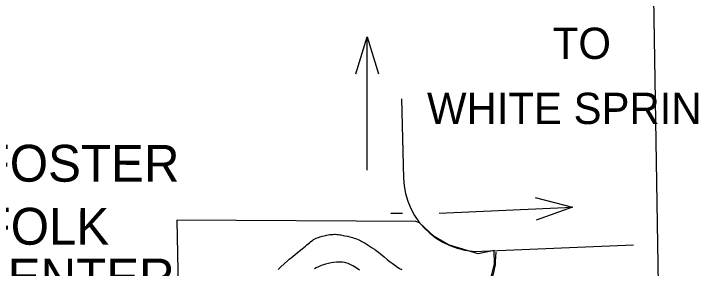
# Model space of a CAD drawing. Extents: x 2480962 to 2688785, y 277103 to 599240.
# Drawn here: x 2511884 to 2521081, y 487902 to 491360 of the extents above; entities that cross this region are included whole.
import ezdxf

# ---------------------------------------------------------------- set-up
doc = ezdxf.new("R2010")
doc.units = 0
for name, color, linetype in [('Divided_Highway', 7, 'Continuous'), ('Lakes and Ponds', 7, 'Continuous'), ('Level 44', 7, 'Continuous'), ('State Park', 7, 'Continuous'), ('State Roads Related Text', 7, 'Continuous'), ('State Routes Highway Center Lines', 7, 'Continuous'), ('Swamps', 7, 'Continuous')]:
    doc.layers.add(name, color=color, linetype=linetype)

msp = doc.modelspace()

# ---------------------------------------------------------------- linework, layer by layer
at = {"layer": 'Divided_Highway'}
msp.add_line((2521075.087, 458914.627), (2520376.685, 504368.593), dxfattribs=at)
at = {"layer": 'Lakes and Ponds'}
for points in [[(2515475.633, 487888.425), (2515495.404, 487908.465), (2515510.678, 487923.037), (2515557.525, 487965.73), (2515602.481, 488006.928), (2515625.246, 488027.167), (2515648.568, 488046.76), (2515703.037, 488090.385), (2515757.523, 488133.975), (2515800.127, 488168.432), (2515842.697, 488202.927), (2515865.06, 488221.518), (2515898.172, 488249.896), (2515914.85, 488264.021), (2515931.805, 488277.928), (2515943.781, 488286.76), (2515954.729, 488293.694), (2515964.625, 488299.225), (2515973.497, 488303.705), (2515989.426, 488310.862), (2516001.644, 488315.767), (2516020.281, 488322.598), (2516039.127, 488329.069), (2516056.123, 488334.596), (2516071.016, 488339.062), (2516097.155, 488346.04), (2516116.847, 488350.569), (2516131.68, 488353.566), (2516154.054, 488357.413), (2516176.604, 488360.477), (2516190.535, 488361.972), (2516215.028, 488363.809), (2516233.438, 488364.436), (2516247.24, 488364.431), (2516267.891, 488363.57), (2516288.425, 488361.583), (2516308.379, 488358.836), (2516325.778, 488356.092), (2516356.11, 488350.56), (2516378.778, 488345.842), (2516412.685, 488337.924), (2516446.519, 488329.093), (2516480.288, 488319.657), (2516505.338, 488312.14), (2516523.952, 488306.065), (2516537.806, 488301.183), (2516558.407, 488293.216), (2516578.775, 488284.327), (2516595.866, 488276.122), (2516610.588, 488268.637), (2516635.895, 488254.897), (2516654.549, 488244.095), (2516682.12, 488227.175), (2516709.339, 488209.496), (2516749.861, 488182.289), (2516779.96, 488161.608), (2516802.337, 488145.862), (2516835.539, 488121.746), (2516868.243, 488096.884), (2516884.438, 488083.905), (2516912.134, 488060.437), (2516953.156, 488024.632), (2516973.915, 488007.025), (2516995.136, 487989.965), (2517018.826, 487972.043), (2517055.011, 487946.066), (2517091.692, 487920.807), (2517102.512, 487913.804), (2517121.99, 487902.412), (2517151.565, 487885.865)], [(2516578.874, 487879.677), (2516533.115, 487909.665), (2516485.82, 487937.317), (2516452.305, 487954.548), (2516422.655, 487967.081), (2516392.467, 487976.387), (2516372.116, 487980.911), (2516344.792, 487984.982), (2516308.189, 487987.177), (2516265.558, 487985.732), (2516222.841, 487980.84), (2516194.471, 487976.036), (2516155.197, 487968.343), (2516116.419, 487959.433), (2516090.832, 487952.287), (2516057.035, 487940.622), (2516022.44, 487925.58), (2515989.346, 487908.269), (2515967.907, 487895.58)]]:
    msp.add_lwpolyline(points, dxfattribs=at)
at = {"layer": 'State Park'}
msp.add_lwpolyline([(2517392.734, 488518.985), (2517342.132, 488537.974), (2514097.285, 488556.962), (2514122.585, 487411.322), (2514476.799, 487411.322), (2514470.474, 486031.49), (2514780.41, 486189.728), (2515140.949, 486442.908), (2515564.74, 486816.349), (2515982.206, 487253.084), (2516127.686, 487525.253), (2516298.468, 487531.583), (2516905.691, 486993.575), (2517006.894, 486784.701), (2517879.777, 487253.084), (2518151.763, 487436.64), (2518252.967, 487556.901), (2518360.496, 487765.774), (2518411.098, 487961.989), (2518404.772, 488145.545), (2518189.714, 488101.238), (2517784.899, 488221.499), (2517588.816, 488335.43)], close=True, dxfattribs=at)
at = {"layer": 'State Roads Related Text'}
for p, q in [((2516680.699, 489233.349), (2516681.357, 491044.969)), ((2517657.245, 488653.199), (2519467.169, 488731.57))]:
    msp.add_line(p, q, dxfattribs=at)
for points in [[(2516527.716, 490544.112), (2516681.357, 491044.969), (2516834.634, 490544)], [(2518960.087, 488863.216), (2519467.169, 488731.57), (2518973.364, 488556.585)]]:
    msp.add_lwpolyline(points, dxfattribs=at)
at = {"layer": 'State Routes Highway Center Lines'}
for p, q in [((2517149.593, 490204.631), (2517175.628, 489127.531)), ((2518238.171, 488133.857), (2520293.134, 488221.858)), ((2518424.226, 487998.525), (2518431.633, 488124.366))]:
    msp.add_line(p, q, dxfattribs=at)
for points in [[(2517175.628, 489127.531), (2517183.783, 489021.158), (2517203.014, 488916.22), (2517233.108, 488813.866), (2517273.737, 488715.22), (2517324.454, 488621.36), (2517384.704, 488533.316), (2517453.827, 488452.053), (2517531.066, 488378.46), (2517615.574, 488313.343), (2517706.427, 488257.417), (2517802.626, 488211.294), (2517903.121, 488175.48), (2518006.808, 488150.366), (2518112.553, 488136.228), (2518219.196, 488133.221), (2518238.171, 488133.857)], [(2518002.463, 487318.539), (2518076.417, 487366.108), (2518144.994, 487421.147), (2518207.442, 487483.052), (2518263.077, 487551.146), (2518311.289, 487624.683), (2518351.551, 487702.855), (2518383.421, 487784.809), (2518406.55, 487869.645), (2518420.684, 487956.433), (2518424.226, 487998.525)]]:
    msp.add_lwpolyline(points, dxfattribs=at)
at = {"layer": 'Swamps'}
msp.add_line((2517001.872, 488651.042), (2517161.883, 488652.539), dxfattribs=at)

# ---------------------------------------------------------------- texts
at = {"layer": 'Level 44'}
for s, rotation, p in [('STEPHEN FOSTER ', 359.9501917, (2508079.589, 489082.443)), ('STATE FOLK ', 359.9501944, (2509095.833, 488226.424)), (' CULTURE CENTER', 359.9501944, (2507791.572, 487539.519))]:
    msp.add_text(s, height=500, rotation=rotation, dxfattribs=at).set_placement(p)
at = {"layer": 'State Roads Related Text'}
for s, rotation, p in [('TO', 0.0288167, (2519200.326, 490743.935)), ('WHITE SPRINGS', 0.0008972, (2517493.417, 489860.864))]:
    msp.add_text(s, height=425, rotation=rotation, dxfattribs=at).set_placement(p)

doc.saveas('drawing.dxf')
